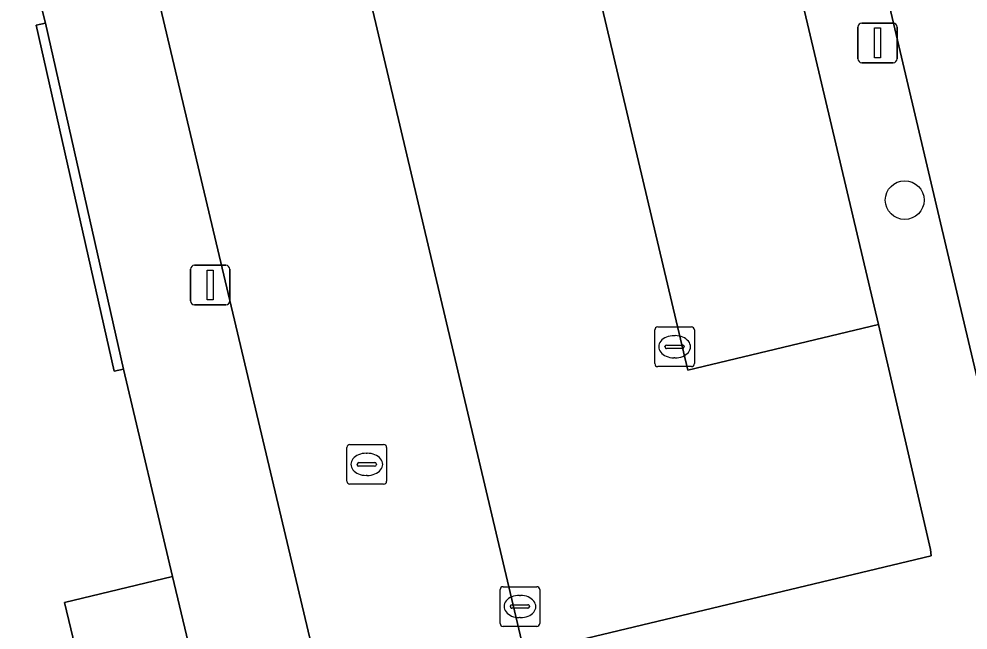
# Model space of a CAD drawing. Extents: x 158031 to 159244, y 380104 to 381214.
# Drawn here: x 158497.2 to 158521.15, y 380477.91 to 380493.33 of the extents above; entities that cross this region are included whole.
import ezdxf

# ---------------------------------------------------------------- set-up
doc = ezdxf.new("R2010")
doc.units = 0
for name, color, linetype in [('IMGEO_Boom', 7, 'Continuous'), ('IMGEO_Erf', 7, 'Continuous'), ('IMGEO_Kolk', 7, 'Continuous'), ('IMGEO_Lichtmast', 7, 'Continuous'), ('IMGEO_Muur', 7, 'Continuous'), ('IMGEO_Pand', 7, 'Continuous'), ('IMGEO_Parkeervlak_open', 7, 'Continuous'), ('IMGEO_Rijbaan_lokaal_open', 7, 'Continuous'), ('IMGEO_Rioolput', 7, 'Continuous'), ('IMGEO_Voetpad_open', 7, 'Continuous')]:
    doc.layers.add(name, color=color, linetype=linetype)

msp = doc.modelspace()

# ---------------------------------------------------------------- linework, layer by layer
at = {"layer": 'IMGEO_Boom'}
msp.add_circle((158519.549, 380488.758), 0.489, dxfattribs=at)
at = {"layer": 'IMGEO_Erf'}
msp.add_lwpolyline([(158499.365, 380474.382), (158498.35, 380478.607), (158501.072, 380479.261), (158499.837, 380484.494), (158499.606, 380484.441), (158497.639, 380493.167), (158497.87, 380493.219), (158496.511, 380498.49)], dxfattribs=at)
at = {"layer": 'IMGEO_Kolk'}
for p, q in [((158513.242, 380484.633), (158513.242, 380485.485)), ((158513.317, 380485.559), (158514.169, 380485.559)), ((158514.243, 380485.485), (158514.243, 380484.633)), ((158513.73, 380485.339), (158513.755, 380485.339)), ((158513.501, 380485.053), (158513.501, 380485.065)), ((158513.939, 380485.016), (158513.541, 380485.016)), ((158513.544, 380485.102), (158513.942, 380485.102)), ((158513.985, 380485.065), (158513.985, 380485.053)), ((158513.753, 380484.779), (158513.728, 380484.779)), ((158514.169, 380484.559), (158513.317, 380484.559)), ((158509.34, 380478.081), (158509.34, 380478.933)), ((158509.415, 380479.007), (158510.267, 380479.007)), ((158510.341, 380478.933), (158510.341, 380478.081)), ((158509.828, 380478.787), (158509.853, 380478.787)), ((158509.599, 380478.501), (158509.599, 380478.513)), ((158510.037, 380478.464), (158509.639, 380478.464)), ((158509.642, 380478.55), (158510.04, 380478.55)), ((158510.083, 380478.513), (158510.083, 380478.501)), ((158509.851, 380478.227), (158509.826, 380478.227)), ((158510.267, 380478.007), (158509.415, 380478.007))]:
    msp.add_line(p, q, dxfattribs=at)
for points in [[(158513.242, 380484.633), (158513.242, 380485.485)], [(158513.317, 380485.559), (158514.169, 380485.559)], [(158514.243, 380485.485), (158514.243, 380484.633)], [(158514.169, 380484.559), (158513.317, 380484.559)], [(158509.34, 380478.081), (158509.34, 380478.933)], [(158509.415, 380479.007), (158510.267, 380479.007)], [(158510.341, 380478.933), (158510.341, 380478.081)], [(158510.267, 380478.007), (158509.415, 380478.007)]]:
    msp.add_lwpolyline(points, dxfattribs=at)
for centre, radius, start, end in [((158513.319, 380485.483), 0.0765, 91.552, 178.448), ((158513.319, 380485.483), 0.0765, 91.552, 178.448), ((158514.167, 380485.483), 0.0765, 1.552, 88.448), ((158514.167, 380485.483), 0.0765, 1.552, 88.448), ((158513.541, 380485.062), 0.0403, 85.8775, 175.7526), ((158513.538, 380485.052), 0.0366, 178.938, 274.7102), ((158513.942, 380485.059), 0.043, 264.8664, 352.4533), ((158513.946, 380485.064), 0.0386, 1.7309, 96.639), ((158513.319, 380484.635), 0.0765, 181.552, 268.448), ((158513.319, 380484.635), 0.0765, 181.552, 268.448), ((158514.167, 380484.635), 0.0765, 271.552, 358.448), ((158514.167, 380484.635), 0.0765, 271.552, 358.448), ((158509.417, 380478.931), 0.0765, 91.552, 178.448), ((158509.417, 380478.931), 0.0765, 91.552, 178.448), ((158510.265, 380478.931), 0.0765, 1.552, 88.448), ((158510.265, 380478.931), 0.0765, 1.552, 88.448), ((158509.639, 380478.51), 0.0403, 85.8775, 175.7526), ((158509.636, 380478.5), 0.0366, 178.938, 274.7102), ((158510.04, 380478.507), 0.043, 264.8664, 352.4533), ((158510.044, 380478.512), 0.0386, 1.7309, 96.639), ((158509.417, 380478.083), 0.0765, 181.552, 268.448), ((158509.417, 380478.083), 0.0765, 181.552, 268.448), ((158510.265, 380478.083), 0.0765, 271.552, 358.448), ((158510.265, 380478.083), 0.0765, 271.552, 358.448)]:
    msp.add_arc(centre, radius, start, end, dxfattribs=at)
for centre, major_axis, ratio, start_param, end_param in [((158513.729, 380485.059), (-0.387, 0.002), 0.722429, 4.712389, 7.853982), ((158513.754, 380485.059), (-0.39, 0.002), 0.717154, 1.570796, 4.712389), ((158509.827, 380478.507), (-0.387, 0.002), 0.722429, 4.712389, 7.853982), ((158509.852, 380478.507), (-0.39, 0.002), 0.717154, 1.570796, 4.712389)]:
    msp.add_ellipse(centre, major_axis=major_axis, ratio=ratio, start_param=start_param, end_param=end_param, dxfattribs=at)
at = {"layer": 'IMGEO_Lichtmast'}
for p, q in [((158518.368, 380492.324), (158518.368, 380493.124)), ((158518.368, 380493.124), (158518.368, 380492.324)), ((158518.468, 380493.224), (158519.258, 380493.224)), ((158519.258, 380493.224), (158518.468, 380493.224)), ((158519.358, 380493.124), (158519.358, 380492.324)), ((158519.358, 380492.324), (158519.358, 380493.124)), ((158519.258, 380492.224), (158518.468, 380492.224)), ((158518.468, 380492.224), (158519.258, 380492.224)), ((158501.63, 380487.114), (158502.42, 380487.114)), ((158502.42, 380487.114), (158501.63, 380487.114)), ((158501.53, 380486.214), (158501.53, 380487.014)), ((158501.53, 380487.014), (158501.53, 380486.214)), ((158502.52, 380487.014), (158502.52, 380486.214)), ((158502.52, 380486.214), (158502.52, 380487.014)), ((158502.42, 380486.114), (158501.63, 380486.114)), ((158501.63, 380486.114), (158502.42, 380486.114))]:
    msp.add_line(p, q, dxfattribs=at)
for points in [[(158518.788, 380493.099), (158518.938, 380493.099), (158518.938, 380492.349), (158518.788, 380492.349), (158518.788, 380493.099)], [(158501.95, 380486.989), (158502.1, 380486.989), (158502.1, 380486.239), (158501.95, 380486.239), (158501.95, 380486.989)]]:
    msp.add_lwpolyline(points, dxfattribs=at)
for centre, start, end in [((158518.468, 380493.124), 90, 180), ((158518.468, 380493.124), 90, 180), ((158519.258, 380493.124), 0, 90), ((158519.258, 380493.124), 360, 90), ((158518.468, 380492.324), 180, 270), ((158518.468, 380492.324), 180, 270), ((158519.258, 380492.324), 270, 0), ((158519.258, 380492.324), 270, 0), ((158501.63, 380487.014), 90, 180), ((158501.63, 380487.014), 90, 180), ((158502.42, 380487.014), 0, 90), ((158502.42, 380487.014), 360, 90), ((158501.63, 380486.214), 180, 270), ((158501.63, 380486.214), 180, 270), ((158502.42, 380486.214), 270, 0), ((158502.42, 380486.214), 270, 0)]:
    msp.add_arc(centre, 0.1, start, end, dxfattribs=at)
at = {"layer": 'IMGEO_Muur'}
msp.add_lwpolyline([(158497.87, 380493.219), (158497.639, 380493.167), (158499.606, 380484.441), (158499.837, 380484.494)], close=True, dxfattribs=at)
at = {"layer": 'IMGEO_Pand'}
msp.add_lwpolyline([(158501.072, 380479.261), (158498.35, 380478.607), (158499.365, 380474.382), (158502.087, 380475.036)], close=True, dxfattribs=at)
at = {"layer": 'IMGEO_Parkeervlak_open'}
for points in [[(158502.303, 380509.746), (158497.228, 380508.556), (158504.921, 380476.108), (158509.959, 380477.328)], [(158508.621, 380507.557), (158514.076, 380484.47), (158518.89, 380485.617), (158513.426, 380508.729)]]:
    msp.add_lwpolyline(points, close=True, dxfattribs=at)
at = {"layer": 'IMGEO_Rijbaan_lokaal_open'}
msp.add_lwpolyline([(158518.89, 380485.617), (158514.076, 380484.47), (158508.621, 380507.557), (158507.759, 380511.04), (158502.303, 380509.746), (158509.959, 380477.328), (158520.214, 380479.785), (158520.203, 380479.945)], close=True, dxfattribs=at)
msp.add_lwpolyline([(158525.367, 380493.429), (158523.58, 380500.961), (158517.767, 380499.583), (158520.895, 380486.296), (158522.276, 380480.47), (158566.227, 380490.892), (158564.893, 380496.712), (158532.563, 380489.056)], dxfattribs=at)
at = {"layer": 'IMGEO_Rioolput'}
for p, q in [((158505.476, 380481.667), (158505.476, 380482.519)), ((158505.551, 380482.593), (158506.403, 380482.593)), ((158506.477, 380482.519), (158506.477, 380481.667)), ((158505.964, 380482.373), (158505.989, 380482.373)), ((158505.735, 380482.087), (158505.735, 380482.099)), ((158506.173, 380482.05), (158505.775, 380482.05)), ((158505.778, 380482.136), (158506.176, 380482.136)), ((158506.219, 380482.099), (158506.219, 380482.087)), ((158505.987, 380481.813), (158505.962, 380481.813)), ((158506.403, 380481.593), (158505.551, 380481.593))]:
    msp.add_line(p, q, dxfattribs=at)
for points in [[(158505.476, 380481.667), (158505.476, 380482.519)], [(158505.551, 380482.593), (158506.403, 380482.593)], [(158506.477, 380482.519), (158506.477, 380481.667)], [(158506.403, 380481.593), (158505.551, 380481.593)]]:
    msp.add_lwpolyline(points, dxfattribs=at)
for centre, radius, start, end in [((158505.553, 380482.517), 0.0765, 91.552, 178.448), ((158505.553, 380482.517), 0.0765, 91.552, 178.448), ((158506.401, 380482.517), 0.0765, 1.552, 88.448), ((158506.401, 380482.517), 0.0765, 1.552, 88.448), ((158505.775, 380482.096), 0.0403, 85.8775, 175.7526), ((158505.772, 380482.086), 0.0366, 178.938, 274.7102), ((158506.176, 380482.093), 0.043, 264.8664, 352.4533), ((158506.18, 380482.098), 0.0386, 1.7309, 96.639), ((158505.553, 380481.669), 0.0765, 181.552, 268.448), ((158505.553, 380481.669), 0.0765, 181.552, 268.448), ((158506.401, 380481.669), 0.0765, 271.552, 358.448), ((158506.401, 380481.669), 0.0765, 271.552, 358.448)]:
    msp.add_arc(centre, radius, start, end, dxfattribs=at)
for centre, major_axis, ratio, start_param, end_param in [((158505.963, 380482.093), (-0.387, 0.002), 0.722429, 4.712389, 7.853982), ((158505.988, 380482.093), (-0.39, 0.002), 0.717154, 1.570796, 4.712389)]:
    msp.add_ellipse(centre, major_axis=major_axis, ratio=ratio, start_param=start_param, end_param=end_param, dxfattribs=at)
at = {"layer": 'IMGEO_Voetpad_open'}
for points in [[(158514.033, 380512.831), (158507.759, 380511.04), (158508.621, 380507.557), (158513.426, 380508.729), (158518.89, 380485.617), (158520.203, 380479.945), (158520.214, 380479.785), (158509.959, 380477.328)], [(158565.881, 380487.297), (158576.024, 380489.715), (158576.713, 380486.721), (158577.624, 380486.941), (158580.749, 380487.695), (158584.029, 380488.461), (158588.105, 380489.392), (158587.386, 380492.338), (158597.49, 380494.805), (158613.675, 380498.576), (158617.449, 380499.44), (158617.159, 380502.945), (158612.772, 380501.896), (158570.966, 380492.021), (158566.227, 380490.892), (158522.276, 380480.47), (158520.895, 380486.296), (158517.767, 380499.583), (158516.649, 380504.3), (158515.149, 380510.563)], [(158504.921, 380476.108), (158497.228, 380508.556), (158494.222, 380508.184), (158495.219, 380503.941), (158495.501, 380502.731), (158496.511, 380498.49), (158497.87, 380493.219), (158499.837, 380484.494), (158501.072, 380479.261), (158502.087, 380475.036)]]:
    msp.add_lwpolyline(points, dxfattribs=at)

doc.saveas('drawing.dxf')
